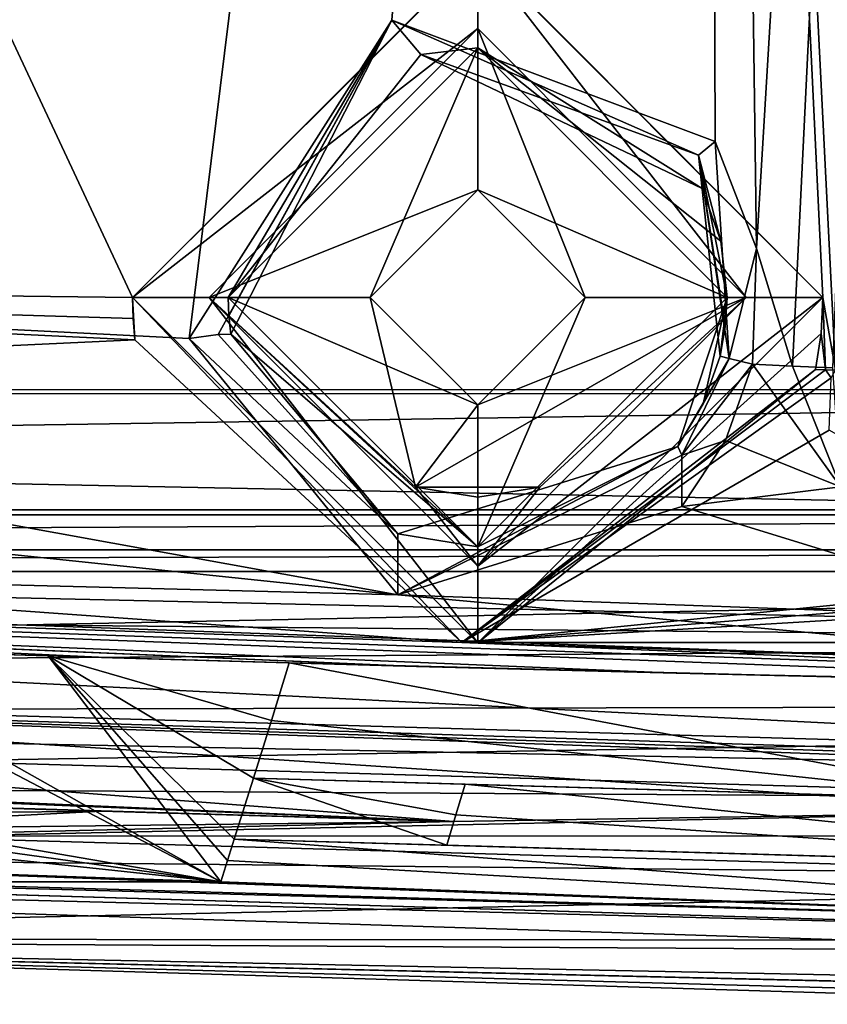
# Model space of a CAD drawing. Extents: x -250 to 250, y -430 to 356.
# Tile 501 of 656: x 192 to 202, y -430 to -417. Entities that reach past the tile are written whole.
import ezdxf

# ---------------------------------------------------------------- set-up
doc = ezdxf.new("R2010")
doc.units = 0
doc.header["$LTSCALE"] = 26.699852
for name, color, linetype in [('4396', 7, 'CONTINUOUS'), ('4397', 7, 'CONTINUOUS'), ('4413', 7, 'CONTINUOUS'), ('4418', 7, 'CONTINUOUS'), ('4423', 7, 'CONTINUOUS'), ('4434', 7, 'CONTINUOUS'), ('4435', 7, 'CONTINUOUS'), ('4437', 7, 'CONTINUOUS'), ('4448', 7, 'CONTINUOUS'), ('4467', 7, 'CONTINUOUS'), ('4516', 7, 'CONTINUOUS'), ('4517', 7, 'CONTINUOUS'), ('4552', 7, 'CONTINUOUS'), ('4553', 7, 'CONTINUOUS'), ('4556', 7, 'CONTINUOUS'), ('4574', 7, 'CONTINUOUS'), ('4590', 7, 'CONTINUOUS'), ('4608', 7, 'CONTINUOUS'), ('4613', 7, 'CONTINUOUS'), ('4617', 7, 'CONTINUOUS'), ('4655', 7, 'CONTINUOUS'), ('4665', 7, 'CONTINUOUS'), ('4704', 7, 'CONTINUOUS'), ('4716', 7, 'CONTINUOUS'), ('4737', 7, 'CONTINUOUS'), ('4741', 7, 'CONTINUOUS'), ('4768', 7, 'CONTINUOUS'), ('4792', 7, 'CONTINUOUS'), ('4794', 7, 'CONTINUOUS'), ('4833', 7, 'CONTINUOUS'), ('4834', 7, 'CONTINUOUS'), ('4845', 7, 'CONTINUOUS'), ('4846', 7, 'CONTINUOUS'), ('4917', 7, 'CONTINUOUS'), ('4931', 7, 'CONTINUOUS'), ('4932', 7, 'CONTINUOUS'), ('4935', 7, 'CONTINUOUS'), ('4954', 7, 'CONTINUOUS'), ('4958', 7, 'CONTINUOUS'), ('4988', 7, 'CONTINUOUS'), ('4990', 7, 'CONTINUOUS'), ('4994', 7, 'CONTINUOUS'), ('4999', 7, 'CONTINUOUS'), ('5027', 7, 'CONTINUOUS'), ('5040', 7, 'CONTINUOUS'), ('5069', 7, 'CONTINUOUS'), ('5097', 7, 'CONTINUOUS')]:
    doc.layers.add(name, color=color, linetype=linetype)

msp = doc.modelspace()

# ---------------------------------------------------------------- linework, layer by layer
at = {"layer": '4396', "color": 7, "linetype": 'CONTINUOUS'}
for points in [[(209.5, -428.894, -8.612), (167.422, -427.676, 4.477), (209.5, -428.894, -10.769), (209.5, -428.894, -8.612)], [(167.422, -427.676, 4.477), (177.324, -428.004, -0.003), (209.5, -428.894, -10.769), (167.422, -427.676, 4.477)]]:
    msp.add_3dface(points, dxfattribs=at)
at = {"layer": '4397', "color": 7, "linetype": 'CONTINUOUS'}
for points in [[(200.659, -421.466, -11.785), (200.779, -421.498, -12.115), (200.439, -422.088, -11.72), (200.659, -421.466, -11.785)], [(200.779, -421.498, -12.115), (200.108, -422.64, -11.559), (200.439, -422.088, -11.72), (200.779, -421.498, -12.115)], [(200.162, -422.753, -11.869), (200.108, -422.64, -11.559), (200.779, -421.498, -12.115), (200.162, -422.753, -11.869)], [(201.081, -421.572, -12.281), (200.162, -422.753, -11.869), (200.779, -421.498, -12.115), (201.081, -421.572, -12.281)], [(201.081, -421.572, -12.281), (200.73, -422.563, -12.173), (200.162, -422.753, -11.869), (201.081, -421.572, -12.281)], [(200.73, -422.563, -12.173), (200.161, -423.422, -11.902), (200.162, -422.753, -11.869), (200.73, -422.563, -12.173)]]:
    msp.add_3dface(points, dxfattribs=at)
at = {"layer": '4413', "color": 7, "linetype": 'CONTINUOUS'}
for points in [[(168.559, -368.512, -5.02), (193, -420.7, -9.32), (197.514, -416.2, -9.693), (168.559, -368.512, -5.02)], [(177.705, -420.514, -8.161), (193, -420.7, -9.32), (168.559, -368.512, -5.02), (177.705, -420.514, -8.161)], [(202, -420.7, -10.364), (199.5, -368.7, -8.831), (197.514, -416.2, -9.693), (202, -420.7, -10.364)], [(203.1, -420.654, -10.509), (199.5, -368.7, -8.831), (202.526, -421.188, -10.444), (203.1, -420.654, -10.509)], [(203.1, -420.654, -10.509), (203.1, -397.423, -10.044), (199.5, -368.7, -8.831), (203.1, -420.654, -10.509)], [(202.526, -421.188, -10.444), (199.5, -368.7, -8.831), (202.164, -421.65, -10.406), (202.526, -421.188, -10.444)], [(202.164, -421.65, -10.406), (199.5, -368.7, -8.831), (202, -420.7, -10.364), (202.164, -421.65, -10.406)], [(193.034, -421.253, -9.341), (193.009, -420.977, -9.33), (177.705, -420.514, -8.161), (193.034, -421.253, -9.341)], [(193.009, -420.977, -9.33), (193, -420.7, -9.32), (177.705, -420.514, -8.161), (193.009, -420.977, -9.33)], [(201.975, -421.171, -10.371), (202.033, -421.645, -10.388), (202, -420.7, -10.364), (201.975, -421.171, -10.371)], [(202.033, -421.645, -10.388), (202.164, -421.65, -10.406), (202, -420.7, -10.364), (202.033, -421.645, -10.388)], [(201.901, -421.64, -10.371), (202.033, -421.645, -10.388), (201.975, -421.171, -10.371), (201.901, -421.64, -10.371)]]:
    msp.add_3dface(points, dxfattribs=at)
at = {"layer": '4418', "color": 7, "linetype": 'CONTINUOUS'}
for points in [[(187.98, -427.252, -3.071), (192.596, -427.393, -4.55), (187.914, -427.445, -3.051), (187.98, -427.252, -3.071)], [(205.209, -427.394, -9.068), (177.324, -428.004, -0.003), (197.185, -427.524, -6.111), (205.209, -427.394, -9.068)], [(209.5, -428.894, -10.769), (177.324, -428.004, -0.003), (205.209, -427.394, -9.068), (209.5, -428.894, -10.769)], [(187.849, -427.639, -3.03), (187.914, -427.445, -3.051), (192.596, -427.393, -4.55), (187.849, -427.639, -3.03)], [(197.185, -427.524, -6.111), (187.849, -427.639, -3.03), (192.596, -427.393, -4.55), (197.185, -427.524, -6.111)], [(177.324, -428.004, -0.003), (187.849, -427.639, -3.03), (197.185, -427.524, -6.111), (177.324, -428.004, -0.003)]]:
    msp.add_3dface(points, dxfattribs=at)
at = {"layer": '4423', "color": 7, "linetype": 'CONTINUOUS'}
msp.add_3dface([(198.311, -423.17, -3.5), (196.689, -423.17, -3.5), (197.5, -423.3, -3.5), (198.311, -423.17, -3.5)], dxfattribs=at)
at = {"layer": '4434', "color": 7, "linetype": 'CONTINUOUS'}
for points in [[(194.25, -420.7, -6.5), (196.76, -417.535, -11.123), (197.5, -417.45, -6.5), (194.25, -420.7, -6.5)], [(196.76, -417.535, -11.123), (200.424, -419.282, -11.694), (197.5, -417.45, -6.5), (196.76, -417.535, -11.123)], [(200.424, -419.282, -11.694), (200.667, -419.97, -11.748), (197.5, -417.45, -6.5), (200.424, -419.282, -11.694)], [(200.75, -420.7, -11.779), (200.75, -420.7, -6.5), (197.5, -417.45, -6.5), (200.75, -420.7, -11.779)], [(200.667, -419.97, -11.748), (200.75, -420.7, -11.779), (197.5, -417.45, -6.5), (200.667, -419.97, -11.748)], [(194.25, -420.7, -10.905), (196.76, -417.535, -11.123), (194.25, -420.7, -6.5), (194.25, -420.7, -10.905)]]:
    msp.add_3dface(points, dxfattribs=at)
at = {"layer": '4435', "color": 7, "linetype": 'CONTINUOUS'}
for points in [[(197.5, -423.95, -6.5), (194.25, -420.7, -10.905), (194.25, -420.7, -6.5), (197.5, -423.95, -6.5)], [(194.259, -420.939, -10.915), (194.25, -420.7, -10.905), (197.5, -423.95, -6.5), (194.259, -420.939, -10.915)], [(200.75, -420.7, -6.5), (200.108, -422.64, -11.559), (197.5, -423.95, -6.5), (200.75, -420.7, -6.5)], [(200.439, -422.088, -11.72), (200.108, -422.64, -11.559), (200.75, -420.7, -6.5), (200.439, -422.088, -11.72)], [(200.659, -421.466, -11.785), (200.439, -422.088, -11.72), (200.75, -420.7, -6.5), (200.659, -421.466, -11.785)], [(200.727, -421.085, -11.785), (200.659, -421.466, -11.785), (200.75, -420.7, -6.5), (200.727, -421.085, -11.785)], [(200.75, -420.7, -11.779), (200.727, -421.085, -11.785), (200.75, -420.7, -6.5), (200.75, -420.7, -11.779)], [(194.285, -421.177, -10.926), (194.259, -420.939, -10.915), (197.5, -423.95, -6.5), (194.285, -421.177, -10.926)], [(196.46, -423.779, -10.467), (194.285, -421.177, -10.926), (197.5, -423.95, -6.5), (196.46, -423.779, -10.467)], [(200.108, -422.64, -11.559), (196.46, -423.779, -10.467), (197.5, -423.95, -6.5), (200.108, -422.64, -11.559)]]:
    msp.add_3dface(points, dxfattribs=at)
at = {"layer": '4437', "color": 7, "linetype": 'CONTINUOUS'}
for points in [[(197.185, -427.524, -6.111), (187.849, -427.245, -3.072), (168.296, -426.272, -4.138), (197.185, -427.524, -6.111)], [(187.914, -427.249, -3.071), (187.849, -427.245, -3.072), (197.185, -427.524, -6.111), (187.914, -427.249, -3.071)], [(187.914, -427.249, -3.071), (197.185, -427.524, -6.111), (192.596, -427.393, -4.55), (187.914, -427.249, -3.071)], [(187.98, -427.252, -3.071), (187.914, -427.249, -3.071), (192.596, -427.393, -4.55), (187.98, -427.252, -3.071)]]:
    msp.add_3dface(points, dxfattribs=at)
at = {"layer": '4448', "color": 7, "linetype": 'CONTINUOUS'}
msp.add_3dface([(194.153, -428.312, -2.96), (187.849, -428.312, -2.96), (191.007, -428.204, -1.929), (194.153, -428.312, -2.96)], dxfattribs=at)
at = {"layer": '4467', "color": 7, "linetype": 'CONTINUOUS'}
for points in [[(187.98, -427.252, -3.071), (194.153, -428.312, -2.96), (188.301, -425.251, -3.281), (187.98, -427.252, -3.071)], [(188.301, -425.251, -3.281), (194.153, -428.312, -2.96), (188.754, -425.273, -3.279), (188.301, -425.251, -3.281)], [(188.754, -425.273, -3.279), (194.153, -428.312, -2.96), (191.902, -425.369, -3.269), (188.754, -425.273, -3.279)], [(194.811, -426.21, -3.18), (195.045, -425.46, -3.259), (191.902, -425.369, -3.269), (194.811, -426.21, -3.18)], [(194.577, -426.961, -3.102), (194.811, -426.21, -3.18), (191.902, -425.369, -3.269), (194.577, -426.961, -3.102)], [(194.328, -427.754, -3.018), (194.577, -426.961, -3.102), (191.902, -425.369, -3.269), (194.328, -427.754, -3.018)], [(194.241, -428.033, -2.989), (194.328, -427.754, -3.018), (191.902, -425.369, -3.269), (194.241, -428.033, -2.989)], [(194.153, -428.312, -2.96), (194.241, -428.033, -2.989), (191.902, -425.369, -3.269), (194.153, -428.312, -2.96)], [(194.577, -426.961, -3.102), (194.328, -427.754, -3.018), (197.096, -427.834, -3.01), (194.577, -426.961, -3.102)], [(197.337, -427.041, -3.093), (194.577, -426.961, -3.102), (197.216, -427.437, -3.052), (197.337, -427.041, -3.093)], [(197.216, -427.437, -3.052), (194.577, -426.961, -3.102), (197.096, -427.834, -3.01), (197.216, -427.437, -3.052)], [(187.914, -427.445, -3.051), (194.153, -428.312, -2.96), (187.98, -427.252, -3.071), (187.914, -427.445, -3.051)], [(187.849, -427.639, -3.03), (194.153, -428.312, -2.96), (187.914, -427.445, -3.051), (187.849, -427.639, -3.03)], [(187.849, -428.312, -2.96), (194.153, -428.312, -2.96), (187.849, -427.639, -3.03), (187.849, -428.312, -2.96)]]:
    msp.add_3dface(points, dxfattribs=at)
at = {"layer": '4516', "color": 7, "linetype": 'CONTINUOUS'}
for points in [[(196.1, -420.7, -3.76), (197.5, -419.3, -6.5), (197.5, -419.3, -3.907), (196.1, -420.7, -3.76)], [(196.1, -420.7, -6.5), (197.5, -419.3, -6.5), (196.1, -420.7, -3.76), (196.1, -420.7, -6.5)], [(197.5, -419.3, -3.907), (198.9, -420.7, -6.5), (198.9, -420.7, -3.76), (197.5, -419.3, -3.907)], [(197.5, -419.3, -6.5), (198.9, -420.7, -6.5), (197.5, -419.3, -3.907), (197.5, -419.3, -6.5)]]:
    msp.add_3dface(points, dxfattribs=at)
at = {"layer": '4517', "color": 7, "linetype": 'CONTINUOUS'}
for points in [[(196.1, -420.7, -6.5), (196.1, -420.7, -3.76), (197.5, -422.1, -3.612), (196.1, -420.7, -6.5)], [(197.5, -422.1, -6.5), (196.1, -420.7, -6.5), (197.5, -422.1, -3.612), (197.5, -422.1, -6.5)], [(198.9, -420.7, -3.76), (197.5, -422.1, -6.5), (197.5, -422.1, -3.612), (198.9, -420.7, -3.76)], [(198.9, -420.7, -6.5), (197.5, -422.1, -6.5), (198.9, -420.7, -3.76), (198.9, -420.7, -6.5)]]:
    msp.add_3dface(points, dxfattribs=at)
at = {"layer": '4552', "color": 7, "linetype": 'CONTINUOUS'}
for points in [[(197.5, -416.2, -5), (193, -420.7, -9.32), (193, -420.7, -5), (197.5, -416.2, -5)], [(197.514, -416.2, -9.693), (193, -420.7, -9.32), (197.5, -416.2, -5), (197.514, -416.2, -9.693)], [(202, -420.7, -5), (197.514, -416.2, -9.693), (197.5, -416.2, -5), (202, -420.7, -5)], [(202, -420.7, -10.364), (197.514, -416.2, -9.693), (202, -420.7, -5), (202, -420.7, -10.364)]]:
    msp.add_3dface(points, dxfattribs=at)
at = {"layer": '4553', "color": 7, "linetype": 'CONTINUOUS'}
for points in [[(197.5, -425.2, -5), (193, -420.7, -5), (197.295, -425.195, -7.418), (197.5, -425.2, -5)], [(193, -420.7, -5), (193.034, -421.253, -9.341), (197.295, -425.195, -7.418), (193, -420.7, -5)], [(193.009, -420.977, -9.33), (193.034, -421.253, -9.341), (193, -420.7, -5), (193.009, -420.977, -9.33)], [(193, -420.7, -9.32), (193.009, -420.977, -9.33), (193, -420.7, -5), (193, -420.7, -9.32)], [(201.975, -421.171, -10.371), (202, -420.7, -10.364), (197.5, -425.2, -5), (201.975, -421.171, -10.371)], [(202, -420.7, -10.364), (202, -420.7, -5), (197.5, -425.2, -5), (202, -420.7, -10.364)], [(201.901, -421.64, -10.371), (201.975, -421.171, -10.371), (197.5, -425.2, -5), (201.901, -421.64, -10.371)], [(201.901, -421.64, -10.371), (197.5, -425.2, -5), (197.295, -425.195, -7.418), (201.901, -421.64, -10.371)]]:
    msp.add_3dface(points, dxfattribs=at)
at = {"layer": '4556', "color": 7, "linetype": 'CONTINUOUS'}
for points in [[(193.034, -421.253, -9.341), (177.705, -420.514, -8.161), (162.344, -422.687, -6.731), (193.034, -421.253, -9.341)], [(197.295, -425.195, -7.418), (193.034, -421.253, -9.341), (162.344, -422.687, -6.731), (197.295, -425.195, -7.418)], [(202.033, -421.645, -10.388), (201.901, -421.64, -10.371), (197.295, -425.195, -7.418), (202.033, -421.645, -10.388)], [(202.033, -421.645, -10.388), (197.295, -425.195, -7.418), (202.108, -421.749, -10.399), (202.033, -421.645, -10.388)], [(202.164, -421.65, -10.406), (202.033, -421.645, -10.388), (202.108, -421.749, -10.399), (202.164, -421.65, -10.406)], [(202.108, -421.749, -10.399), (197.295, -425.195, -7.418), (202.081, -422.428, -10.334), (202.108, -421.749, -10.399)], [(202.081, -422.428, -10.334), (197.295, -425.195, -7.418), (205.5, -424.368, -9.962), (202.081, -422.428, -10.334)], [(162.296, -424.017, -3.957), (197.295, -425.195, -7.418), (162.344, -422.687, -6.731), (162.296, -424.017, -3.957)], [(209.396, -425.792, -8.57), (210.467, -425.734, -9.004), (162.296, -424.017, -3.957), (209.396, -425.792, -8.57)], [(200.089, -425.595, -6.75), (209.396, -425.792, -8.57), (162.296, -424.017, -3.957), (200.089, -425.595, -6.75)], [(179.548, -424.769, -4.48), (196.704, -425.506, -5.942), (162.296, -424.017, -3.957), (179.548, -424.769, -4.48)], [(196.704, -425.506, -5.942), (200.089, -425.595, -6.75), (162.296, -424.017, -3.957), (196.704, -425.506, -5.942)], [(210.467, -425.734, -9.004), (197.295, -425.195, -7.418), (162.296, -424.017, -3.957), (210.467, -425.734, -9.004)], [(205.5, -424.368, -9.962), (197.295, -425.195, -7.418), (205.5, -424.538, -9.814), (205.5, -424.368, -9.962)], [(205.5, -424.538, -9.814), (197.295, -425.195, -7.418), (205.5, -424.7, -9.656), (205.5, -424.538, -9.814)], [(205.5, -424.7, -9.656), (197.295, -425.195, -7.418), (208.837, -425.194, -9.682), (205.5, -424.7, -9.656)], [(197.295, -425.195, -7.418), (211.536, -425.654, -9.442), (208.837, -425.194, -9.682), (197.295, -425.195, -7.418)], [(211.536, -425.654, -9.442), (197.295, -425.195, -7.418), (210.467, -425.734, -9.004), (211.536, -425.654, -9.442)]]:
    msp.add_3dface(points, dxfattribs=at)
at = {"layer": '4574', "color": 7, "linetype": 'CONTINUOUS'}
for points in [[(194.12, -421.185, -11.296), (193.739, -421.236, -11.423), (196.381, -417.09, -11.597), (194.12, -421.185, -11.296)], [(194.285, -421.177, -10.926), (194.12, -421.185, -11.296), (196.381, -417.09, -11.597), (194.285, -421.177, -10.926)], [(194.25, -420.7, -10.905), (196.381, -417.09, -11.597), (196.76, -417.535, -11.123), (194.25, -420.7, -10.905)], [(194.259, -420.939, -10.915), (196.381, -417.09, -11.597), (194.25, -420.7, -10.905), (194.259, -420.939, -10.915)], [(194.285, -421.177, -10.926), (196.381, -417.09, -11.597), (194.259, -420.939, -10.915), (194.285, -421.177, -10.926)], [(200.595, -418.669, -12.154), (200.376, -418.849, -12.034), (196.381, -417.09, -11.597), (200.595, -418.669, -12.154)], [(196.381, -417.09, -11.597), (200.376, -418.849, -12.034), (196.76, -417.535, -11.123), (196.381, -417.09, -11.597)], [(200.376, -418.849, -12.034), (200.424, -419.282, -11.694), (196.76, -417.535, -11.123), (200.376, -418.849, -12.034)]]:
    msp.add_3dface(points, dxfattribs=at)
at = {"layer": '4590', "color": 7, "linetype": 'CONTINUOUS'}
for points in [[(200.421, -367.317, -10.997), (171.94, -420.133, -9.913), (169.302, -368.374, -7.074), (200.421, -367.317, -10.997)], [(193.739, -421.236, -11.423), (171.94, -420.133, -9.913), (200.421, -367.317, -10.997), (193.739, -421.236, -11.423)], [(196.381, -417.09, -11.597), (193.739, -421.236, -11.423), (200.421, -367.317, -10.997), (196.381, -417.09, -11.597)], [(200.595, -418.669, -12.154), (196.381, -417.09, -11.597), (200.421, -367.317, -10.997), (200.595, -418.669, -12.154)], [(201.133, -420.065, -12.254), (200.595, -418.669, -12.154), (200.421, -367.317, -10.997), (201.133, -420.065, -12.254)], [(203.995, -372.44, -11.759), (201.133, -420.065, -12.254), (200.421, -367.317, -10.997), (203.995, -372.44, -11.759)], [(201.604, -421.595, -12.349), (201.133, -420.065, -12.254), (203.995, -372.44, -11.759), (201.604, -421.595, -12.349)], [(202.126, -421.617, -12.418), (201.604, -421.595, -12.349), (203.995, -372.44, -11.759), (202.126, -421.617, -12.418)], [(201.604, -421.595, -12.349), (201.081, -421.572, -12.281), (201.133, -420.065, -12.254), (201.604, -421.595, -12.349)]]:
    msp.add_3dface(points, dxfattribs=at)
at = {"layer": '4608', "color": 7, "linetype": 'CONTINUOUS'}
for points in [[(197.5, -416.2, -5), (193, -420.7, -5), (197.5, -417.2, -5), (197.5, -416.2, -5)], [(202, -420.7, -5), (197.5, -416.2, -5), (201, -420.7, -5), (202, -420.7, -5)], [(201, -420.7, -5), (197.5, -416.2, -5), (197.5, -417.2, -5), (201, -420.7, -5)], [(197.5, -417.2, -5), (193, -420.7, -5), (194, -420.7, -5), (197.5, -417.2, -5)], [(193, -420.7, -5), (197.5, -425.2, -5), (194, -420.7, -5), (193, -420.7, -5)], [(194, -420.7, -5), (197.5, -425.2, -5), (197.5, -424.2, -5), (194, -420.7, -5)], [(197.5, -425.2, -5), (202, -420.7, -5), (197.5, -424.2, -5), (197.5, -425.2, -5)], [(202, -420.7, -5), (201, -420.7, -5), (197.5, -424.2, -5), (202, -420.7, -5)]]:
    msp.add_3dface(points, dxfattribs=at)
at = {"layer": '4613', "color": 7, "linetype": 'CONTINUOUS'}
for points in [[(204.539, -427.25, -6.669), (194.577, -426.961, -3.102), (197.337, -427.041, -3.093), (204.539, -427.25, -6.669)], [(204.539, -427.25, -6.669), (197.337, -427.041, -3.093), (206.779, -427.315, -6.566), (204.539, -427.25, -6.669)]]:
    msp.add_3dface(points, dxfattribs=at)
at = {"layer": '4617', "color": 7, "linetype": 'CONTINUOUS'}
for points in [[(204.539, -427.25, -6.669), (195.045, -425.46, -3.259), (194.811, -426.21, -3.18), (204.539, -427.25, -6.669)], [(202.287, -425.648, -5.824), (195.045, -425.46, -3.259), (204.539, -427.25, -6.669), (202.287, -425.648, -5.824)], [(194.577, -426.961, -3.102), (204.539, -427.25, -6.669), (194.811, -426.21, -3.18), (194.577, -426.961, -3.102)]]:
    msp.add_3dface(points, dxfattribs=at)
at = {"layer": '4655', "color": 7, "linetype": 'CONTINUOUS'}
for points in [[(196.46, -423.779, -10.467), (193.739, -421.236, -11.423), (194.12, -421.185, -11.296), (196.46, -423.779, -10.467)], [(194.285, -421.177, -10.926), (196.46, -423.779, -10.467), (194.12, -421.185, -11.296), (194.285, -421.177, -10.926)], [(196.46, -424.573, -10.885), (193.739, -421.236, -11.423), (196.46, -423.779, -10.467), (196.46, -424.573, -10.885)], [(200.108, -422.64, -11.559), (196.46, -424.573, -10.885), (196.46, -423.779, -10.467), (200.108, -422.64, -11.559)], [(196.46, -424.573, -10.885), (200.108, -422.64, -11.559), (200.162, -422.753, -11.869), (196.46, -424.573, -10.885)], [(200.161, -423.422, -11.902), (196.46, -424.573, -10.885), (200.162, -422.753, -11.869), (200.161, -423.422, -11.902)]]:
    msp.add_3dface(points, dxfattribs=at)
at = {"layer": '4665', "color": 7, "linetype": 'CONTINUOUS'}
for points in [[(197.096, -427.834, -3.01), (194.328, -427.754, -3.018), (205.874, -428.089, -7.18), (197.096, -427.834, -3.01)], [(197.096, -427.834, -3.01), (205.874, -428.089, -7.18), (208.194, -428.156, -7.121), (197.096, -427.834, -3.01)]]:
    msp.add_3dface(points, dxfattribs=at)
at = {"layer": '4704', "color": 7, "linetype": 'CONTINUOUS'}
for points in [[(197.337, -427.041, -3.093), (197.216, -427.437, -3.052), (208.194, -428.156, -7.121), (197.337, -427.041, -3.093)], [(197.337, -427.041, -3.093), (208.194, -428.156, -7.121), (206.779, -427.315, -6.566), (197.337, -427.041, -3.093)], [(197.216, -427.437, -3.052), (197.096, -427.834, -3.01), (208.194, -428.156, -7.121), (197.216, -427.437, -3.052)]]:
    msp.add_3dface(points, dxfattribs=at)
at = {"layer": '4716', "color": 7, "linetype": 'CONTINUOUS'}
for points in [[(179.548, -424.769, -4.48), (188.754, -425.273, -3.279), (192.742, -425.393, -4.584), (179.548, -424.769, -4.48)], [(196.704, -425.506, -5.942), (179.548, -424.769, -4.48), (192.742, -425.393, -4.584), (196.704, -425.506, -5.942)]]:
    msp.add_3dface(points, dxfattribs=at)
at = {"layer": '4737', "color": 7, "linetype": 'CONTINUOUS'}
for points in [[(209.5, -428.894, -8.612), (187.849, -428.1, -0.937), (167.422, -427.676, 4.477), (209.5, -428.894, -8.612)], [(194.328, -427.754, -3.018), (194.241, -428.033, -2.989), (209.5, -428.894, -8.612), (194.328, -427.754, -3.018)], [(205.874, -428.089, -7.18), (194.328, -427.754, -3.018), (209.5, -428.894, -8.612), (205.874, -428.089, -7.18)], [(191.007, -428.204, -1.929), (187.849, -428.1, -0.937), (209.5, -428.894, -8.612), (191.007, -428.204, -1.929)], [(194.241, -428.033, -2.989), (194.153, -428.312, -2.96), (209.5, -428.894, -8.612), (194.241, -428.033, -2.989)], [(194.153, -428.312, -2.96), (191.007, -428.204, -1.929), (209.5, -428.894, -8.612), (194.153, -428.312, -2.96)]]:
    msp.add_3dface(points, dxfattribs=at)
at = {"layer": '4741', "color": 7, "linetype": 'CONTINUOUS'}
for points in [[(196.689, -423.17, -3.5), (197.5, -423.3, -3.486), (197.5, -423.3, -3.5), (196.689, -423.17, -3.5)], [(197.5, -423.3, -3.486), (198.311, -423.17, -3.5), (197.5, -423.3, -3.5), (197.5, -423.3, -3.486)]]:
    msp.add_3dface(points, dxfattribs=at)
at = {"layer": '4768', "color": 7, "linetype": 'CONTINUOUS'}
for points in [[(200.595, -418.669, -12.154), (200.779, -421.498, -12.115), (200.376, -418.849, -12.034), (200.595, -418.669, -12.154)], [(200.779, -421.498, -12.115), (200.595, -418.669, -12.154), (201.133, -420.065, -12.254), (200.779, -421.498, -12.115)], [(200.779, -421.498, -12.115), (200.659, -421.466, -11.785), (200.376, -418.849, -12.034), (200.779, -421.498, -12.115)], [(200.75, -420.7, -11.779), (200.376, -418.849, -12.034), (200.727, -421.085, -11.785), (200.75, -420.7, -11.779)], [(200.376, -418.849, -12.034), (200.659, -421.466, -11.785), (200.727, -421.085, -11.785), (200.376, -418.849, -12.034)], [(200.667, -419.97, -11.748), (200.376, -418.849, -12.034), (200.75, -420.7, -11.779), (200.667, -419.97, -11.748)], [(200.424, -419.282, -11.694), (200.376, -418.849, -12.034), (200.667, -419.97, -11.748), (200.424, -419.282, -11.694)], [(201.081, -421.572, -12.281), (200.779, -421.498, -12.115), (201.133, -420.065, -12.254), (201.081, -421.572, -12.281)]]:
    msp.add_3dface(points, dxfattribs=at)
at = {"layer": '4792', "color": 7, "linetype": 'CONTINUOUS'}
for points in [[(188.754, -425.273, -3.279), (191.902, -425.369, -3.269), (192.742, -425.393, -4.584), (188.754, -425.273, -3.279)], [(191.902, -425.369, -3.269), (195.045, -425.46, -3.259), (192.742, -425.393, -4.584), (191.902, -425.369, -3.269)], [(195.045, -425.46, -3.259), (196.704, -425.506, -5.942), (192.742, -425.393, -4.584), (195.045, -425.46, -3.259)], [(196.704, -425.506, -5.942), (195.045, -425.46, -3.259), (202.287, -425.648, -5.824), (196.704, -425.506, -5.942)], [(200.089, -425.595, -6.75), (196.704, -425.506, -5.942), (202.287, -425.648, -5.824), (200.089, -425.595, -6.75)], [(209.396, -425.792, -8.57), (200.089, -425.595, -6.75), (202.287, -425.648, -5.824), (209.396, -425.792, -8.57)]]:
    msp.add_3dface(points, dxfattribs=at)
at = {"layer": '4794', "color": 7, "linetype": 'CONTINUOUS'}
for points in [[(194.25, -420.7, -6.5), (197.5, -417.45, -6.5), (196.1, -420.7, -6.5), (194.25, -420.7, -6.5)], [(196.1, -420.7, -6.5), (197.5, -417.45, -6.5), (197.5, -419.3, -6.5), (196.1, -420.7, -6.5)], [(197.5, -417.45, -6.5), (200.75, -420.7, -6.5), (197.5, -419.3, -6.5), (197.5, -417.45, -6.5)], [(200.75, -420.7, -6.5), (198.9, -420.7, -6.5), (197.5, -419.3, -6.5), (200.75, -420.7, -6.5)], [(197.5, -422.1, -6.5), (194.25, -420.7, -6.5), (196.1, -420.7, -6.5), (197.5, -422.1, -6.5)], [(197.5, -423.95, -6.5), (194.25, -420.7, -6.5), (197.5, -422.1, -6.5), (197.5, -423.95, -6.5)], [(198.9, -420.7, -6.5), (197.5, -423.95, -6.5), (197.5, -422.1, -6.5), (198.9, -420.7, -6.5)], [(200.75, -420.7, -6.5), (197.5, -423.95, -6.5), (198.9, -420.7, -6.5), (200.75, -420.7, -6.5)]]:
    msp.add_3dface(points, dxfattribs=at)
at = {"layer": '4833', "color": 7, "linetype": 'CONTINUOUS'}
for points in [[(194, -420.7, -3.76), (197.5, -419.3, -3.907), (197.5, -417.2, -4.127), (194, -420.7, -3.76)], [(197.5, -419.3, -3.907), (198.9, -420.7, -3.76), (197.5, -417.2, -4.127), (197.5, -419.3, -3.907)], [(198.9, -420.7, -3.76), (201, -420.7, -3.76), (197.5, -417.2, -4.127), (198.9, -420.7, -3.76)], [(196.1, -420.7, -3.76), (197.5, -419.3, -3.907), (194, -420.7, -3.76), (196.1, -420.7, -3.76)], [(196.1, -420.7, -3.76), (194, -420.7, -3.76), (196.689, -423.17, -3.5), (196.1, -420.7, -3.76)], [(194, -420.7, -3.76), (197.5, -424.2, -3.392), (196.689, -423.17, -3.5), (194, -420.7, -3.76)], [(197.5, -422.1, -3.612), (196.1, -420.7, -3.76), (196.689, -423.17, -3.5), (197.5, -422.1, -3.612)], [(201, -420.7, -3.76), (196.689, -423.17, -3.5), (198.311, -423.17, -3.5), (201, -420.7, -3.76)], [(201, -420.7, -3.76), (197.5, -422.1, -3.612), (196.689, -423.17, -3.5), (201, -420.7, -3.76)], [(198.9, -420.7, -3.76), (197.5, -422.1, -3.612), (201, -420.7, -3.76), (198.9, -420.7, -3.76)], [(197.5, -424.2, -3.392), (201, -420.7, -3.76), (198.311, -423.17, -3.5), (197.5, -424.2, -3.392)], [(196.689, -423.17, -3.5), (197.5, -424.2, -3.392), (197.5, -423.3, -3.486), (196.689, -423.17, -3.5)], [(197.5, -423.3, -3.486), (197.5, -424.2, -3.392), (198.311, -423.17, -3.5), (197.5, -423.3, -3.486)]]:
    msp.add_3dface(points, dxfattribs=at)
at = {"layer": '4834', "color": 7, "linetype": 'CONTINUOUS'}
for points in [[(140.003, -418.679, -10.492), (196.46, -424.573, -10.885), (139.762, -423.118, -9.048), (140.003, -418.679, -10.492)], [(171.94, -420.133, -9.913), (196.46, -424.573, -10.885), (140.003, -418.679, -10.492), (171.94, -420.133, -9.913)], [(193.739, -421.236, -11.423), (196.46, -424.573, -10.885), (171.94, -420.133, -9.913), (193.739, -421.236, -11.423)], [(201.081, -421.572, -12.281), (202.229, -423.169, -12.26), (200.73, -422.563, -12.173), (201.081, -421.572, -12.281)], [(201.081, -421.572, -12.281), (201.604, -421.595, -12.349), (202.229, -423.169, -12.26), (201.081, -421.572, -12.281)], [(202.126, -421.617, -12.418), (202.229, -423.169, -12.26), (201.604, -421.595, -12.349), (202.126, -421.617, -12.418)], [(202.229, -423.169, -12.26), (200.161, -423.422, -11.902), (200.73, -422.563, -12.173), (202.229, -423.169, -12.26)], [(197.185, -427.524, -6.111), (139.398, -425.165, -4.843), (139.762, -423.118, -9.048), (197.185, -427.524, -6.111)], [(211.277, -426.705, -11.499), (205.209, -427.394, -9.068), (139.762, -423.118, -9.048), (211.277, -426.705, -11.499)], [(211.277, -426.705, -11.499), (139.762, -423.118, -9.048), (206.59, -425.501, -11.824), (211.277, -426.705, -11.499)], [(139.762, -423.118, -9.048), (196.46, -424.573, -10.885), (206.59, -425.501, -11.824), (139.762, -423.118, -9.048)], [(205.209, -427.394, -9.068), (197.185, -427.524, -6.111), (139.762, -423.118, -9.048), (205.209, -427.394, -9.068)], [(204.891, -424.877, -11.963), (200.161, -423.422, -11.902), (202.229, -423.169, -12.26), (204.891, -424.877, -11.963)], [(196.46, -424.573, -10.885), (200.161, -423.422, -11.902), (204.891, -424.877, -11.963), (196.46, -424.573, -10.885)], [(206.59, -425.501, -11.824), (196.46, -424.573, -10.885), (204.891, -424.877, -11.963), (206.59, -425.501, -11.824)], [(197.185, -427.524, -6.111), (168.296, -426.272, -4.138), (139.398, -425.165, -4.843), (197.185, -427.524, -6.111)]]:
    msp.add_3dface(points, dxfattribs=at)
at = {"layer": '4845', "color": 7, "linetype": 'CONTINUOUS'}
for points in [[(194, -420.7, -5), (194, -420.7, -3.76), (197.5, -417.2, -4.127), (194, -420.7, -5)], [(197.5, -417.2, -5), (194, -420.7, -5), (197.5, -417.2, -4.127), (197.5, -417.2, -5)], [(201, -420.7, -3.76), (197.5, -417.2, -5), (197.5, -417.2, -4.127), (201, -420.7, -3.76)], [(201, -420.7, -5), (197.5, -417.2, -5), (201, -420.7, -3.76), (201, -420.7, -5)]]:
    msp.add_3dface(points, dxfattribs=at)
at = {"layer": '4846', "color": 7, "linetype": 'CONTINUOUS'}
for points in [[(194, -420.7, -5), (197.5, -424.2, -5), (194, -420.7, -3.76), (194, -420.7, -5)], [(197.5, -424.2, -5), (197.5, -424.2, -3.392), (194, -420.7, -3.76), (197.5, -424.2, -5)], [(197.5, -424.2, -5), (201, -420.7, -5), (197.5, -424.2, -3.392), (197.5, -424.2, -5)], [(201, -420.7, -5), (201, -420.7, -3.76), (197.5, -424.2, -3.392), (201, -420.7, -5)]]:
    msp.add_3dface(points, dxfattribs=at)
at = {"layer": '4917', "color": 7, "linetype": 'CONTINUOUS'}
for points in [[(163.148, -425.949, 5.397), (206.895, -427.218, -7.578), (163.142, -425.949, 6.419), (163.148, -425.949, 5.397)], [(206.895, -427.218, -7.578), (206.895, -427.218, -6.504), (163.142, -425.949, 6.419), (206.895, -427.218, -7.578)]]:
    msp.add_3dface(points, dxfattribs=at)
at = {"layer": '4931', "color": 7, "linetype": 'CONTINUOUS'}
for points in [[(163.132, -426.949, 5.4), (206.895, -428.218, -7.578), (170.313, -427.843, 3.814), (163.132, -426.949, 5.4)], [(206.895, -428.218, -7.578), (206.895, -428.944, -7.578), (170.313, -427.843, 3.814), (206.895, -428.218, -7.578)]]:
    msp.add_3dface(points, dxfattribs=at)
at = {"layer": '4932', "color": 7, "linetype": 'CONTINUOUS'}
for points in [[(132.5, -421.954, 19.643), (218.3, -421.954, 19.642), (132.5, -423.276, 14.806), (132.5, -421.954, 19.643)], [(218.3, -421.954, 19.642), (218.3, -425.219, 5.688), (132.5, -423.276, 14.806), (218.3, -421.954, 19.642)], [(132.5, -423.276, 14.806), (218.3, -425.219, 5.688), (132.5, -424.405, 9.922), (132.5, -423.276, 14.806)], [(132.5, -424.405, 9.922), (218.3, -425.219, 5.688), (170.297, -425.532, 3.817), (132.5, -424.405, 9.922)], [(170.297, -425.532, 3.817), (218.3, -425.219, 5.688), (207.895, -426.628, -5.104), (170.297, -425.532, 3.817)], [(206.895, -426.711, -6.104), (170.297, -425.532, 3.817), (207.895, -426.628, -5.104), (206.895, -426.711, -6.104)], [(206.895, -426.767, -6.841), (170.297, -425.532, 3.817), (206.895, -426.711, -6.104), (206.895, -426.767, -6.841)], [(206.895, -426.818, -7.578), (170.297, -425.532, 3.817), (206.895, -426.767, -6.841), (206.895, -426.818, -7.578)]]:
    msp.add_3dface(points, dxfattribs=at)
at = {"layer": '4935', "color": 7, "linetype": 'CONTINUOUS'}
for points in [[(130.545, -367.134, -1.202), (208.33, -367.134, -1.202), (130.545, -423.469, 4.719), (130.545, -367.134, -1.202)], [(208.33, -367.134, -1.202), (208.33, -423.469, 4.719), (130.545, -423.469, 4.719), (208.33, -367.134, -1.202)]]:
    msp.add_3dface(points, dxfattribs=at)
at = {"layer": '4954', "color": 7, "linetype": 'CONTINUOUS'}
for points in [[(206.895, -428.944, -7.578), (170.331, -427.844, 1.754), (170.313, -427.843, 3.814), (206.895, -428.944, -7.578)], [(206.895, -428.944, -7.578), (206.895, -428.944, -9.726), (170.331, -427.844, 1.754), (206.895, -428.944, -7.578)]]:
    msp.add_3dface(points, dxfattribs=at)
at = {"layer": '4958', "color": 7, "linetype": 'CONTINUOUS'}
for points in [[(200.611, -411.577, 21.568), (225.657, -423.53, 22.824), (204.384, -409.858, 21.387), (200.611, -411.577, 21.568)], [(132.181, -411.577, 21.568), (132.5, -423.53, 22.824), (200.611, -411.577, 21.568), (132.181, -411.577, 21.568)], [(132.5, -423.53, 22.824), (225.657, -423.53, 22.824), (200.611, -411.577, 21.568), (132.5, -423.53, 22.824)]]:
    msp.add_3dface(points, dxfattribs=at)
at = {"layer": '4988', "color": 7, "linetype": 'CONTINUOUS'}
for points in [[(130.545, -423.469, 4.719), (208.33, -423.469, 4.719), (130.55, -421.902, 19.637), (130.545, -423.469, 4.719)], [(208.33, -423.469, 4.719), (208.33, -421.902, 19.637), (130.55, -421.902, 19.637), (208.33, -423.469, 4.719)]]:
    msp.add_3dface(points, dxfattribs=at)
at = {"layer": '4990', "color": 7, "linetype": 'CONTINUOUS'}
for points in [[(206.895, -428.944, -9.726), (161.702, -427.777, 3.651), (170.331, -427.844, 1.754), (206.895, -428.944, -9.726)], [(206.895, -428.944, -9.726), (206.895, -429.213, -9.726), (161.702, -427.777, 3.651), (206.895, -428.944, -9.726)]]:
    msp.add_3dface(points, dxfattribs=at)
at = {"layer": '4994', "color": 7, "linetype": 'CONTINUOUS'}
for points in [[(163.127, -426.949, 6.422), (206.895, -428.218, -6.504), (163.132, -426.949, 5.4), (163.127, -426.949, 6.422)], [(206.895, -428.218, -6.504), (206.895, -428.218, -7.578), (163.132, -426.949, 5.4), (206.895, -428.218, -6.504)]]:
    msp.add_3dface(points, dxfattribs=at)
at = {"layer": '4999', "color": 7, "linetype": 'CONTINUOUS'}
for points in [[(225.657, -423.53, 22.824), (132.5, -423.53, 22.824), (132.5, -423.988, 22.713), (225.657, -423.53, 22.824)], [(225.657, -423.53, 22.824), (132.5, -423.988, 22.713), (225.657, -423.988, 22.713), (225.657, -423.53, 22.824)], [(132.5, -424.272, 22.336), (225.657, -424.272, 22.336), (225.657, -423.988, 22.713), (132.5, -424.272, 22.336)], [(132.5, -423.988, 22.713), (132.5, -424.272, 22.336), (225.657, -423.988, 22.713), (132.5, -423.988, 22.713)]]:
    msp.add_3dface(points, dxfattribs=at)
at = {"layer": '5027', "color": 7, "linetype": 'CONTINUOUS'}
for points in [[(225.657, -424.272, 22.336), (132.5, -426.172, 15.59), (235.96, -425.975, 16.359), (225.657, -424.272, 22.336)], [(132.5, -424.272, 22.336), (132.5, -426.172, 15.59), (225.657, -424.272, 22.336), (132.5, -424.272, 22.336)], [(235.96, -425.975, 16.359), (132.5, -427.703, 8.751), (239.267, -427.721, 8.662), (235.96, -425.975, 16.359)], [(132.5, -426.172, 15.59), (132.5, -427.703, 8.751), (235.96, -425.975, 16.359), (132.5, -426.172, 15.59)], [(132.5, -427.703, 8.751), (178.88, -429.054, 0.393), (239.267, -427.721, 8.662), (132.5, -427.703, 8.751)], [(178.88, -429.054, 0.393), (240.3, -429.093, 0.087), (239.267, -427.721, 8.662), (178.88, -429.054, 0.393)], [(207.895, -429.639, -5.104), (240.3, -429.093, 0.087), (178.88, -429.054, 0.393), (207.895, -429.639, -5.104)], [(206.895, -429.72, -6.104), (207.895, -429.639, -5.104), (178.88, -429.054, 0.393), (206.895, -429.72, -6.104)], [(206.895, -429.821, -7.519), (206.895, -429.72, -6.104), (178.88, -429.054, 0.393), (206.895, -429.821, -7.519)], [(206.895, -429.906, -8.936), (206.895, -429.821, -7.519), (178.88, -429.054, 0.393), (206.895, -429.906, -8.936)]]:
    msp.add_3dface(points, dxfattribs=at)
at = {"layer": '5040', "color": 7, "linetype": 'CONTINUOUS'}
for points in [[(206.895, -427.218, -6.504), (163.127, -426.949, 6.422), (163.142, -425.949, 6.419), (206.895, -427.218, -6.504)], [(206.895, -428.218, -6.504), (163.127, -426.949, 6.422), (206.895, -427.218, -6.504), (206.895, -428.218, -6.504)]]:
    msp.add_3dface(points, dxfattribs=at)
at = {"layer": '5069', "color": 7, "linetype": 'CONTINUOUS'}
for points in [[(170.297, -425.532, 3.817), (206.895, -426.818, -7.578), (163.148, -425.949, 5.397), (170.297, -425.532, 3.817)], [(163.148, -425.949, 5.397), (206.895, -426.818, -7.578), (206.895, -427.218, -7.578), (163.148, -425.949, 5.397)]]:
    msp.add_3dface(points, dxfattribs=at)
at = {"layer": '5097', "color": 7, "linetype": 'CONTINUOUS'}
for points in [[(206.895, -429.213, -9.726), (178.88, -429.054, 0.393), (161.702, -427.777, 3.651), (206.895, -429.213, -9.726)], [(206.895, -429.906, -8.936), (178.88, -429.054, 0.393), (206.895, -429.715, -9.497), (206.895, -429.906, -8.936)], [(178.88, -429.054, 0.393), (206.895, -429.213, -9.726), (206.895, -429.715, -9.497), (178.88, -429.054, 0.393)]]:
    msp.add_3dface(points, dxfattribs=at)

doc.saveas('drawing.dxf')
